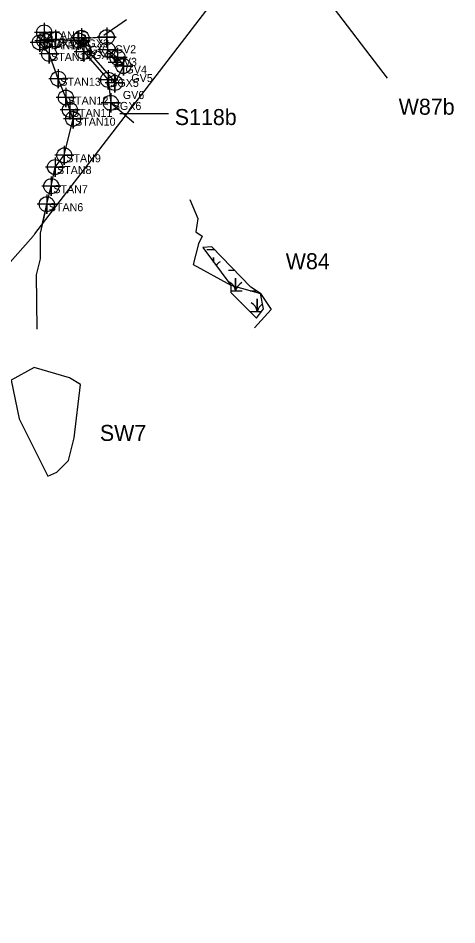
# Model space of a CAD drawing. Extents: x 1253697 to 1278588, y 912189 to 981699.
# Drawn here: x 1265113 to 1265661, y 962063 to 963195 of the extents above; entities that cross this region are included whole.
import ezdxf

# ---------------------------------------------------------------- set-up
doc = ezdxf.new("R2010")
doc.units = 0
for name, color, linetype in [('Default', 7, 'Continuous'), ('Exist Environmental Wetland Boundary', 7, 'Continuous'), ('Exist Environmental Wetland Boundary Cogo Comment', 7, 'Continuous'), ('Exist Environmental Wetland Boundary Cogo Number', 7, 'Continuous'), ('Exist Environmental Wetland Boundary Cogo Point CELL', 7, 'Continuous'), ('Exist Hydro Jurisdictional Stream or Body of Water Mitigable', 7, 'Continuous'), ('Exist Hydro Jurisdictional Stream or Body of Water Mitigable Cogo Comment', 7, 'Continuous'), ('Exist Hydro Jurisdictional Stream or Body of Water Mitigable Cogo Number', 7, 'Continuous'), ('Exist Hydro Jurisdictional Stream or Body of Water Mitigable Cogo Point CELL', 7, 'Continuous'), ('Exist Hydro Swamp or Marsh', 7, 'Continuous')]:
    doc.layers.add(name, color=color, linetype=linetype)

msp = doc.modelspace()

# ---------------------------------------------------------------- linework, layer by layer
at = {"layer": 'Default'}
for p, q in [((1265437.1, 963300.4), (1265573.8, 963120.2)), ((1265220.3, 963174.2), (1265248.6, 963193.6)), ((1265240.1, 963076.4), (1265300.7, 963076.4))]:
    msp.add_line(p, q, dxfattribs=at)
for points in [[(1265134.2, 962925.9), (1265356.9, 963216.7), (1265660.8, 963520.3)], [(1265134.2, 962925.9), (1265356.9, 963216.7), (1265660.8, 963520.3)], [(1264472.2, 962062.7), (1264597.1, 962299), (1264786.4, 962532.9), (1265003.9, 962778.5), (1265131.9, 962923.1)], [(1264472.2, 962062.7), (1264597.1, 962299), (1264786.4, 962532.9), (1265003.9, 962778.5), (1265131.9, 962923.1)]]:
    msp.add_lwpolyline(points, dxfattribs=at)
msp.add_arc((1265094.5, 962956.3), 50, 318.4772, 322.5566, dxfattribs=at)
msp.add_arc((1265094.5, 962956.3), 50, 318.4772, 322.5566, dxfattribs=at)
at = {"layer": 'Exist Environmental Wetland Boundary'}
for p, q in [((1265364.5, 962880.7), (1265365.8, 962880.7)), ((1265375.8, 962880.7), (1265383, 962880.7)), ((1265403, 962854.9), (1265410.7, 962854.9))]:
    msp.add_line(p, q, dxfattribs=at)
for points in [[(1265233.9, 963114.4), (1265230.1, 963120.3), (1265199.2, 963155.7), (1265192.1, 963170.8), (1265223.7, 963171.5), (1265224.7, 963155.8), (1265237.2, 963146.2), (1265244.5, 963135.5), (1265233.9, 963114.4)], [(1265348.6, 962906.4), (1265357.2, 962906.4), (1265357.2, 962907.2)], [(1265357.2, 962907.2), (1265357.2, 962906.4), (1265357.9, 962906.4)], [(1265357.2, 962890.7), (1265357.2, 962896.4), (1265357.2, 962890.7)], [(1265378.8, 962854.9), (1265384.4, 962854.9), (1265384.4, 962870.7), (1265384.4, 962854.9), (1265393, 962854.9)], [(1265403, 962829.1), (1265411.6, 962829.1), (1265411.6, 962844.9), (1265411.6, 962829.1), (1265417.2, 962829.1)]]:
    msp.add_lwpolyline(points, dxfattribs=at)
msp.add_lwpolyline([(1265343.7, 962909), (1265378.6, 962861.6), (1265378.9, 962852.6), (1265410.7, 962820.4), (1265419.5, 962832.1), (1265415.9, 962851.5), (1265403.6, 962859.5), (1265354.9, 962909.6)], close=True, dxfattribs=at)
for centre, radius, start, end in [((1265344.9, 962905.5), 12.3, 4.1403, 8.3959), ((1265375.4, 962900.4), 19.2, 159.7533, 161.6222), ((1265375.4, 962874.6), 19.2, 122.1274, 141.9408), ((1265372.1, 962854), 12.3, 4.1403, 67.535), ((1265402.6, 962848.8), 19.2, 122.1274, 161.6222), ((1265402.6, 962823), 19.2, 122.1274, 122.9804), ((1265399.3, 962828.2), 12.3, 4.1403, 67.535), ((1265429.8, 962823), 19.2, 126.7698, 161.6222)]:
    msp.add_arc(centre, radius, start, end, dxfattribs=at)
at = {"layer": 'Exist Environmental Wetland Boundary Cogo Point CELL'}
for points in [[(1265192.1, 963182.8), (1265192.1, 963158.8), (1265192.1, 963170.8), (1265204.1, 963170.8), (1265180.1, 963170.8)], [(1265223.7, 963183.5), (1265223.7, 963159.5), (1265223.7, 963171.5), (1265235.7, 963171.5), (1265211.7, 963171.5)], [(1265224.7, 963167.8), (1265224.7, 963143.8), (1265224.7, 963155.8), (1265236.7, 963155.8), (1265212.7, 963155.8)], [(1265237.2, 963158.2), (1265237.2, 963134.2), (1265237.2, 963146.2), (1265249.2, 963146.2), (1265225.2, 963146.2)], [(1265244.5, 963147.5), (1265244.5, 963123.5), (1265244.5, 963135.5), (1265256.5, 963135.5), (1265232.5, 963135.5)], [(1265233.9, 963126.4), (1265233.9, 963102.4), (1265233.9, 963114.4), (1265245.9, 963114.4), (1265221.9, 963114.4)]]:
    msp.add_lwpolyline(points, dxfattribs=at)
for centre in [(1265192.1, 963170.8), (1265223.7, 963171.5), (1265224.7, 963155.8), (1265237.2, 963146.2), (1265244.5, 963135.5), (1265233.9, 963114.4)]:
    msp.add_circle(centre, 9.38, dxfattribs=at)
at = {"layer": 'Exist Hydro Jurisdictional Stream or Body of Water Mitigable'}
msp.add_line((1265228.8, 963089.5), (1265257.7, 963065.2), dxfattribs=at)
for points in [[(1265143, 962937.3), (1265148.9, 962962.9), (1265154.6, 962985.4), (1265159.2, 963009.3), (1265170.8, 963024), (1265181.8, 963069.7), (1265177.8, 963080.7), (1265172.8, 963096.1), (1265163.3, 963119.7), (1265151.8, 963150.6), (1265140.2, 963165.1), (1265145.7, 963177.5)], [(1265146.1, 963167), (1265159.9, 963168.7), (1265188.4, 963167.6), (1265195.3, 963153.1), (1265225.6, 963118.3), (1265228.8, 963089.5), (1265247.5, 963073.8)], [(1265148.9, 962962.9), (1265140.5, 962926.6), (1265140.6, 962894.8), (1265135.7, 962874.7), (1265136.5, 962806.9)], [(1265327.4, 962968.9), (1265337.3, 962945.1), (1265334.8, 962928.3), (1265342.8, 962922.8), (1265338.2, 962913.5), (1265331.8, 962887.4), (1265378.6, 962861.6), (1265415.9, 962851.5), (1265429, 962831.5), (1265408.4, 962808.6)]]:
    msp.add_lwpolyline(points, dxfattribs=at)
msp.add_lwpolyline([(1265133.2, 962759.1), (1265104.6, 962743.1), (1265114.5, 962695), (1265150.4, 962623.1), (1265161.4, 962628.1), (1265175.9, 962642.7), (1265183.1, 962671), (1265191.1, 962737.8), (1265177.1, 962746.1)], close=True, dxfattribs=at)
at = {"layer": 'Exist Hydro Jurisdictional Stream or Body of Water Mitigable Cogo Point CELL'}
for points in [[(1265145.7, 963189.5), (1265145.7, 963165.5), (1265145.7, 963177.5), (1265157.7, 963177.5), (1265133.7, 963177.5)], [(1265140.2, 963177.1), (1265140.2, 963153.1), (1265140.2, 963165.1), (1265152.2, 963165.1), (1265128.2, 963165.1)], [(1265146.1, 963179), (1265146.1, 963155), (1265146.1, 963167), (1265158.1, 963167), (1265134.1, 963167)], [(1265159.9, 963180.7), (1265159.9, 963156.7), (1265159.9, 963168.7), (1265171.9, 963168.7), (1265147.9, 963168.7)], [(1265188.4, 963179.6), (1265188.4, 963155.6), (1265188.4, 963167.6), (1265200.4, 963167.6), (1265176.4, 963167.6)], [(1265195.3, 963165.1), (1265195.3, 963141.1), (1265195.3, 963153.1), (1265207.3, 963153.1), (1265183.3, 963153.1)], [(1265151.8, 963162.6), (1265151.8, 963138.6), (1265151.8, 963150.6), (1265163.8, 963150.6), (1265139.8, 963150.6)], [(1265163.3, 963131.7), (1265163.3, 963107.7), (1265163.3, 963119.7), (1265175.3, 963119.7), (1265151.3, 963119.7)], [(1265225.6, 963130.3), (1265225.6, 963106.3), (1265225.6, 963118.3), (1265237.6, 963118.3), (1265213.6, 963118.3)], [(1265172.8, 963108.1), (1265172.8, 963084.1), (1265172.8, 963096.1), (1265184.8, 963096.1), (1265160.8, 963096.1)], [(1265228.8, 963101.5), (1265228.8, 963077.5), (1265228.8, 963089.5), (1265240.8, 963089.5), (1265216.8, 963089.5)], [(1265177.8, 963092.7), (1265177.8, 963068.7), (1265177.8, 963080.7), (1265189.8, 963080.7), (1265165.8, 963080.7)], [(1265181.8, 963081.7), (1265181.8, 963057.7), (1265181.8, 963069.7), (1265193.8, 963069.7), (1265169.8, 963069.7)], [(1265170.8, 963036), (1265170.8, 963012), (1265170.8, 963024), (1265182.8, 963024), (1265158.8, 963024)], [(1265159.2, 963021.3), (1265159.2, 962997.3), (1265159.2, 963009.3), (1265171.2, 963009.3), (1265147.2, 963009.3)], [(1265154.6, 962997.4), (1265154.6, 962973.4), (1265154.6, 962985.4), (1265166.6, 962985.4), (1265142.6, 962985.4)], [(1265148.9, 962974.9), (1265148.9, 962950.9), (1265148.9, 962962.9), (1265160.9, 962962.9), (1265136.9, 962962.9)]]:
    msp.add_lwpolyline(points, dxfattribs=at)
for centre in [(1265145.7, 963177.5), (1265146.1, 963167), (1265159.9, 963168.7), (1265188.4, 963167.6), (1265140.2, 963165.1), (1265151.8, 963150.6), (1265195.3, 963153.1), (1265163.3, 963119.7), (1265225.6, 963118.3), (1265172.8, 963096.1), (1265228.8, 963089.5), (1265177.8, 963080.7), (1265181.8, 963069.7), (1265170.8, 963024), (1265159.2, 963009.3), (1265154.6, 962985.4), (1265148.9, 962962.9)]:
    msp.add_circle(centre, 9.38, dxfattribs=at)
at = {"layer": 'Exist Hydro Swamp or Marsh'}
msp.add_line((1265207, 963171.1), (1265210.4, 963171.1), dxfattribs=at)
for points in [[(1265201.8, 963152.7), (1265201.8, 963156.1), (1265201.8, 963152.7)], [(1265225.4, 963140.3), (1265234, 963140.3), (1265234, 963148.7)], [(1265234, 963148.7), (1265234, 963140.3), (1265241.2, 963140.3)], [(1265234, 963114.5), (1265234, 963125.3), (1265234, 963114.5)]]:
    msp.add_lwpolyline(points, dxfattribs=at)
for centre, radius, start, end in [((1265220, 963134.3), 19.2, 122.1274, 135.9512), ((1265221.7, 963139.4), 12.3, 4.1403, 67.535), ((1265252.2, 963134.3), 19.2, 141.6311, 161.6222)]:
    msp.add_arc(centre, radius, start, end, dxfattribs=at)

# ---------------------------------------------------------------- texts
at = {"layer": 'Exist Environmental Wetland Boundary Cogo Comment'}
for s, p in [('GV1', (1265202.1, 963150.8)), ('GV2', (1265233.7, 963151.5)), ('GV3', (1265234.7, 963135.8)), ('GV4', (1265247.2, 963126.2)), ('GV5', (1265254.5, 963115.5)), ('GV6', (1265243.9, 963094.4))]:
    msp.add_text(s, height=10, dxfattribs=at).set_placement(p)
at = {"layer": 'Exist Environmental Wetland Boundary Cogo Number'}
msp.add_text('W87b', height=20, dxfattribs=at).set_placement((1265588.2, 963074.7))
at = {"layer": 'Exist Hydro Jurisdictional Stream or Body of Water Mitigable'}
for s, p in [('W84', (1265447.2, 962881.7)), ('SW7', (1265215.2, 962667.2))]:
    msp.add_text(s, height=20, dxfattribs=at).set_placement(p)
at = {"layer": 'Exist Hydro Jurisdictional Stream or Body of Water Mitigable Cogo Comment'}
for s, p in [('STAN15', (1265148.2, 963168.7)), ('STAN14.5', (1265142.7, 963156.4)), ('SGX1', (1265148.6, 963158.3)), ('SGX2', (1265162.4, 963160)), ('SGX3', (1265190.9, 963158.8)), ('SGX4', (1265197.8, 963144.4)), ('STAN14', (1265154.3, 963141.9)), ('STAN13', (1265165.8, 963110.9)), ('SGX5', (1265228.1, 963109.5)), ('STAN12', (1265175.3, 963087.4)), ('SGX6', (1265231.3, 963080.7)), ('STAN11', (1265180.3, 963072)), ('STAN10', (1265184.3, 963061)), ('STAN9', (1265173.3, 963015.3)), ('STAN8', (1265161.7, 963000.6)), ('STAN7', (1265157.1, 962976.7)), ('STAN6', (1265151.4, 962954.2))]:
    msp.add_text(s, height=10, dxfattribs=at).set_placement(p)
at = {"layer": 'Exist Hydro Jurisdictional Stream or Body of Water Mitigable Cogo Number'}
msp.add_text('S118b', height=20, dxfattribs=at).set_placement((1265308.7, 963061.8))

doc.saveas('drawing.dxf')
